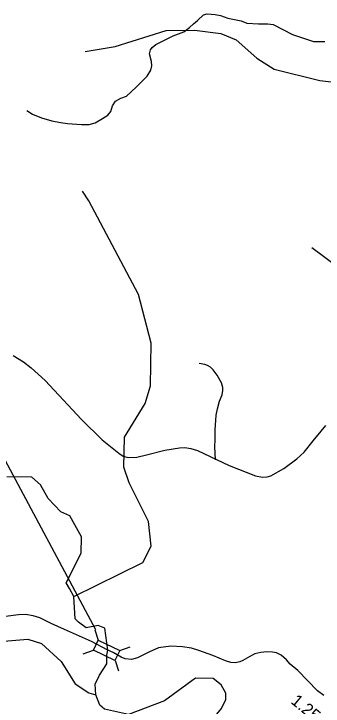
# Model space of a CAD drawing. Extents: x 1248224 to 1454986, y 825081 to 985870.
# Drawn here: x 1428677 to 1431876, y 858071 to 865229 of the extents above; entities that cross this region are included whole.
import ezdxf

# ---------------------------------------------------------------- set-up
doc = ezdxf.new("R2010")
doc.units = 0
for name, color, linetype in [('Exist Horizontal Alignment', 7, 'Continuous'), ('Exist Hydrographic Creek Single Shore', 7, 'Continuous'), ('Exist Hydrographic Misc Water Feature', 7, 'Continuous'), ('Exist Road Non-System Type 51', 7, 'Continuous'), ('Exist Road Secondary Mileage Hundredths English Label', 7, 'Continuous'), ('Exist Road Secondary Structure Standard Bridge CELL', 7, 'Continuous'), ('Exist Road Secondary Structure Standard Bridge Number Label', 7, 'Continuous'), ('Exist Road Secondary Type 41 Attributed', 7, 'Continuous'), ('Exist Road Secondary Type 51 Attributed', 7, 'Continuous')]:
    doc.layers.add(name, color=color, linetype=linetype)

msp = doc.modelspace()

# ---------------------------------------------------------------- linework, layer by layer
at = {"layer": 'Exist Horizontal Alignment'}
for points in [[(1429063.4, 858926.1), (1428946.7, 858983.7), (1428876.8, 859003.7)], [(1429649.7, 858649), (1429481.5, 858738.7), (1429200.4, 858863.4), (1429063.4, 858926.1)], [(1430072.1, 858627.8), (1430053.3, 858619.2), (1429957.4, 858570.3), (1429893.4, 858553.5), (1429828.1, 858559.4), (1429786.5, 858576.3), (1429704.8, 858624.2), (1429649.7, 858649)]]:
    msp.add_lwpolyline(points, dxfattribs=at)
at = {"layer": 'Exist Hydrographic Creek Single Shore'}
for points in [[(1429297.9, 859204.1), (1429253.4, 859287.4), (1429216.7, 859347.6), (1429372.7, 859653.1), (1429375.6, 859820.4), (1429254.6, 860039.5), (1429163.7, 860080.8), (1429032.7, 860218), (1428952.7, 860360.8), (1428862.7, 860438.1), (1428603.6, 860443.2)], [(1429649.7, 858649), (1429619.8, 858877.4), (1429547.8, 858904.4), (1429426.2, 858879.7), (1429345.2, 858938.2), (1429311.4, 858974.3), (1429297.9, 859204.1)], [(1429526.6, 858189.1), (1429519.7, 858299.9), (1429563.6, 858390.7), (1429637.9, 858510.2), (1429639, 858598.9), (1429649.7, 858649)], [(1430464.7, 857446.5), (1430463.7, 857487.4), (1430568.7, 857738), (1430824.7, 858048.1), (1430868.7, 858139.1), (1430869.7, 858204.7), (1430821.7, 858291), (1430739.7, 858358.3), (1430555.7, 858362.1), (1430234.7, 858125.6), (1429864.7, 857985.3), (1429615.6, 858039.5), (1429566.6, 858080), (1429526.6, 858189.1)]]:
    msp.add_lwpolyline(points, dxfattribs=at)
at = {"layer": 'Exist Hydrographic Misc Water Feature'}
for points in [[(1429415.6, 864839), (1429724.6, 864892), (1430253.7, 865055.3), (1430544.6, 865059.3), (1430819.7, 865027.4), (1430976.7, 864958.6), (1431189.7, 864770.5), (1431370.7, 864658.5), (1431843.7, 864540.7), (1432168.7, 864501.3), (1432935.7, 864512.1), (1433242.7, 864440.2), (1433426.7, 864469.3), (1433605.7, 864633.2), (1433801.7, 864878.7), (1433819.7, 864944)], [(1429297.9, 859204.1), (1430012.7, 859558.1), (1430098.6, 859723.8), (1430070.7, 859980.4), (1429869.7, 860378.4), (1429814.6, 860543.7), (1429820.7, 860852.1), (1430035.7, 861199.1), (1430089.7, 861381.9), (1430098.6, 861824.9), (1429966.7, 862326.4), (1429451.7, 863295.4), (1429386.7, 863395.3)], [(1434428.7, 858536.8), (1434570.7, 858993.5), (1434575.7, 859233.1), (1434426.8, 859738.3), (1434352.8, 860222.4), (1434328.8, 860239.3), (1434225.7, 860543.4), (1434088.7, 860785.8), (1433616.7, 861363.2), (1433411.8, 861557.8), (1432982.7, 861799.5), (1432672.7, 862130.7), (1431760.7, 862809)], [(1428529.1, 858738.1), (1428821.7, 858764.7), (1428961.6, 858719.2), (1429166.7, 858531.2), (1429312.7, 858301.7), (1429452.6, 858210.3), (1429526.6, 858189.1)]]:
    msp.add_lwpolyline(points, dxfattribs=at)
at = {"layer": 'Exist Road Non-System Type 51'}
for points in [[(1428812, 864230.7), (1428869.7, 864190.7), (1428962.9, 864155.2), (1429071.6, 864124.1), (1429158.2, 864106.3), (1429233.7, 864095.2), (1429375.7, 864084.1), (1429455.6, 864084.1), (1429517.7, 864101.9), (1429595.4, 864146.3), (1429650.9, 864181.9), (1429679.7, 864219.6), (1429697.5, 864277.4), (1429728.6, 864326.2), (1429784.1, 864357.3), (1429844, 864379.5), (1429943.9, 864470.6), (1430054.8, 864586.1), (1430094.8, 864646), (1430103.6, 864692.7), (1430101.4, 864737.1), (1430079.2, 864817), (1430092.3, 864855.8), (1430107.8, 864882.5), (1430145.5, 864911.4), (1430325.3, 865000.2), (1430434, 865044.6), (1430494, 865086.8), (1430536.1, 865124.6), (1430578.3, 865160.1), (1430638.2, 865217.9), (1430676, 865229), (1430760.3, 865222.3), (1430815.8, 865213.4), (1430891.2, 865184.6), (1431028.8, 865155.7), (1431087.8, 865131.3), (1431207.6, 865124.6), (1431305.3, 865126.8), (1431360.7, 865118), (1431560.5, 865015.8), (1431631.5, 864991.4), (1431778, 864944.7), (1431893.4, 864944.7)], [(1430763.7, 860617.3), (1430756.4, 860751.5), (1430757.8, 860827.5), (1430759.9, 860931.6), (1430765.8, 861025.5), (1430770.9, 861079.4), (1430784, 861145.2), (1430805.6, 861223), (1430830.9, 861290.6), (1430837.8, 861334.5), (1430838.4, 861364.5), (1430823.4, 861412.8), (1430778.8, 861493.5), (1430739.9, 861548.4), (1430710.4, 861577), (1430680.8, 861593.6), (1430652.9, 861602.1), (1430595.1, 861615.3)]]:
    msp.add_lwpolyline(points, dxfattribs=at)
at = {"layer": 'Exist Road Secondary Structure Standard Bridge CELL'}
for p, q in [((1429513.3, 858861.8), (1429550.4, 858754.9)), ((1429392.9, 858613.6), (1429499.8, 858650.7)), ((1429773.1, 858646.2), (1429880.1, 858683.3)), ((1429723.7, 858544.4), (1429760.8, 858437.4))]:
    msp.add_line(p, q, dxfattribs=at)
msp.add_lwpolyline([(1429550.4, 858754.9), (1429773.4, 858646.7), (1429722.8, 858542.5), (1429499.8, 858650.7)], close=True, dxfattribs=at)
at = {"layer": 'Exist Road Secondary Structure Standard Bridge Number Label'}
msp.add_line((1429526.8, 858858.9), (1428483.6, 860803.9), dxfattribs=at)
at = {"layer": 'Exist Road Secondary Type 41 Attributed'}
msp.add_lwpolyline([(1431884.2, 858180.1), (1431818.6, 858229), (1431613.2, 858441.2), (1431535.8, 858505.2), (1431496.4, 858551.8), (1431442.5, 858599), (1431395.4, 858622.6), (1431351.7, 858631), (1431294.4, 858632.7), (1431230.5, 858624.3), (1431168.2, 858610.8), (1431117.7, 858583.8), (1431047, 858541.7), (1431013.4, 858528.2), (1430966.2, 858519.8), (1430922.5, 858521.5), (1430865.2, 858540), (1430734, 858593.9), (1430590.9, 858647.8), (1430514.5, 858669.7), (1430421.9, 858683.2), (1430300.7, 858689.9), (1430174.5, 858674.8), (1430072.1, 858627.8)], dxfattribs=at)
at = {"layer": 'Exist Road Secondary Type 51 Attributed'}
for points in [[(1428671.6, 861694.9), (1428775.9, 861630.9), (1428856.7, 861570.3), (1429000.9, 861439.5), (1429375.9, 861034.6), (1429589.7, 860825.7), (1429764.7, 860685.9), (1429806.8, 860655.6), (1429859, 860642.1), (1429948.2, 860643.8), (1430048.1, 860668.9), (1430239.9, 860717.8), (1430391.4, 860743.1), (1430447, 860744.7), (1430507.6, 860736.3), (1430578.2, 860712.7), (1430903.9, 860558.2), (1431176.6, 860453.8), (1431248.9, 860438.7), (1431296.1, 860442), (1431336.5, 860452.1), (1431469.4, 860527.9), (1431604.1, 860629), (1431679.2, 860695.9), (1431773.5, 860815.5), (1431854.3, 860914.9), (1431903.1, 860973.9)], [(1428876.8, 859003.7), (1428876, 859003.9), (1428798.6, 859017.4), (1428724.5, 859015.7), (1428589.9, 858998.9), (1428502.3, 858980.3)]]:
    msp.add_lwpolyline(points, dxfattribs=at)

# ---------------------------------------------------------------- texts
at = {"layer": 'Exist Road Secondary Mileage Hundredths English Label'}
msp.add_text('1.25', height=125, rotation=320.41791, dxfattribs=at).set_placement((1431533.6, 858108.6))

doc.saveas('drawing.dxf')
